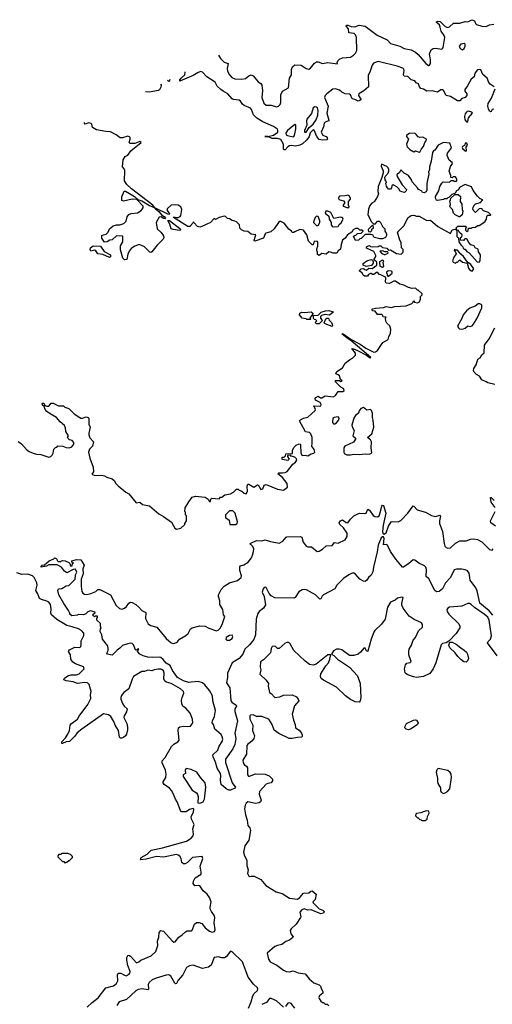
# Model space of a CAD drawing. Extents: x 1980017 to 2252640, y 74400 to 266395.
# Tile 375 of 388: x 2213221 to 2218657, y 221848 to 233168. Entities that reach past the tile are written whole.
import ezdxf

# ---------------------------------------------------------------- set-up
doc = ezdxf.new("R2010")
doc.units = 0

msp = doc.modelspace()

# ---------------------------------------------------------------- linework, layer by layer
at = {"layer": '0CON20XD'}
for points in [[(2215509, 232760), (2215532, 232722), (2215575, 232678), (2215618, 232665), (2215606, 232605), (2215610, 232575), (2215633, 232533), (2215663, 232505), (2215695, 232488), (2215775, 232484), (2215817, 232493), (2215855, 232524), (2215885, 232534), (2215905, 232523), (2215963, 232453), (2215995, 232434), (2216005, 232415), (2216014, 232355), (2216008, 232275), (2216030, 232210), (2216055, 232187), (2216115, 232186), (2216175, 232166), (2216198, 232172), (2216217, 232193), (2216225, 232215), (2216223, 232305), (2216245, 232345), (2216314, 232386), (2216325, 232495), (2216348, 232535), (2216348, 232595), (2216359, 232625), (2216385, 232649), (2216458, 232645), (2216515, 232608), (2216545, 232600), (2216565, 232609), (2216611, 232669), (2216635, 232683), (2216655, 232684), (2216705, 232665), (2216765, 232674), (2216875, 232660), (2216872, 232675), (2216881, 232695), (2216901, 232715), (2216935, 232729), (2217025, 232739), (2217060, 232760), (2217082, 232785), (2217098, 232815), (2217097, 232965), (2217085, 232994), (2217068, 233008), (2217007, 233017), (2217002, 233062), (2216975, 233095), (2216979, 233105), (2216995, 233107), (2217035, 233090), (2217075, 233087), (2217125, 233107), (2217195, 233095), (2217331, 232991), (2217447, 232937), (2217485, 232893), (2217595, 232865), (2217645, 232838), (2217725, 232820), (2217775, 232795), (2217806, 232766), (2217893, 232663), (2217925, 232643), (2217935, 232646), (2217946, 232665), (2217948, 232705), (2217936, 232775), (2217955, 232823), (2217975, 232836), (2218005, 232842), (2218075, 232831), (2218085, 232836), (2218091, 232849), (2218110, 232965), (2218104, 232985), (2218068, 233035), (2218058, 233082), (2218048, 233108), (2218016, 233135), (2218016, 233145), (2218025, 233151), (2218057, 233147), (2218115, 233090), (2218145, 233078), (2218165, 233085), (2218212, 233128), (2218285, 233129), (2218345, 233148), (2218375, 233142), (2218422, 233168), (2218453, 233155), (2218463, 233125), (2218474, 233114), (2218535, 233093), (2218585, 233091), (2218625, 233110), (2218675, 233117)], [(2218315, 232822), (2218332, 232835), (2218344, 232864), (2218343, 232885), (2218334, 232894), (2218294, 232886), (2218275, 232865), (2218287, 232835), (2218315, 232822)], [(2218680, 232395), (2218634, 232425), (2218616, 232446), (2218596, 232495), (2218549, 232539), (2218525, 232590), (2218505, 232596), (2218485, 232590), (2218455, 232555), (2218449, 232511), (2218415, 232485), (2218373, 232407), (2218341, 232365), (2218341, 232345), (2218365, 232315), (2218365, 232295), (2218345, 232275), (2218305, 232262), (2218285, 232236), (2218255, 232234), (2218175, 232284), (2218128, 232298), (2218096, 232355), (2218085, 232363), (2218065, 232360), (2218025, 232333), (2217965, 232349), (2217905, 232346), (2217865, 232369), (2217835, 232377), (2217820, 232395), (2217809, 232429), (2217783, 232443), (2217765, 232464), (2217725, 232477), (2217685, 232515), (2217645, 232518), (2217634, 232535), (2217645, 232585), (2217639, 232599), (2217629, 232609), (2217564, 232634), (2217345, 232686), (2217292, 232668), (2217275, 232645), (2217254, 232575), (2217231, 232525), (2217233, 232397), (2217181, 232349), (2217122, 232315), (2217118, 232295), (2217146, 232255), (2217144, 232245), (2217125, 232235), (2217115, 232232), (2217075, 232252), (2217045, 232258), (2217026, 232305), (2217015, 232313), (2216965, 232317), (2216928, 232335), (2216898, 232358), (2216855, 232374), (2216821, 232369), (2216753, 232317), (2216733, 232297), (2216728, 232275), (2216770, 232175), (2216753, 232095), (2216777, 232014), (2216775, 232004), (2216754, 231996), (2216735, 231991), (2216722, 231978), (2216716, 231935), (2216689, 231875), (2216709, 231839), (2216753, 231823), (2216762, 231795), (2216755, 231786), (2216705, 231781), (2216665, 231792), (2216637, 231825), (2216608, 231898), (2216595, 231902), (2216564, 231866), (2216551, 231825), (2216525, 231785), (2216475, 231739), (2216445, 231725), (2216395, 231715), (2216345, 231722), (2216325, 231718), (2216305, 231705), (2216275, 231672), (2216265, 231670), (2216255, 231678), (2216254, 231735), (2216225, 231791), (2216185, 231803), (2216125, 231801), (2216075, 231824), (2216040, 231825), (2216075, 231826), (2216139, 231841), (2216190, 231875), (2216192, 231895), (2216185, 231908), (2216139, 231939), (2216016, 231995), (2215949, 232035), (2215910, 232075), (2215888, 232135), (2215875, 232151), (2215805, 232181), (2215785, 232198), (2215762, 232232), (2215745, 232244), (2215675, 232251), (2215665, 232257), (2215617, 232317), (2215560, 232345), (2215535, 232364), (2215494, 232404), (2215468, 232448), (2215375, 232511), (2215325, 232565), (2215305, 232571), (2215275, 232560), (2215215, 232526), (2215063, 232463), (2215064, 232475), (2215079, 232495), (2215120, 232535), (2215126, 232565), (2215124, 232568)], [(2214840, 232426), (2214848, 232415), (2214845, 232394), (2214828, 232362), (2214816, 232354), (2214715, 232334), (2214669, 232340)], [(2214947, 232479), (2214945, 232470), (2214935, 232457), (2214922, 232467)], [(2218675, 232140), (2218657, 232135), (2218645, 232114), (2218635, 232109), (2218625, 232117), (2218613, 232145), (2218607, 232175), (2218611, 232205), (2218649, 232265), (2218690, 232375)], [(2216505, 231871), (2216515, 231876), (2216552, 231928), (2216595, 231966), (2216631, 232015), (2216649, 232071), (2216656, 232125), (2216648, 232155), (2216635, 232164), (2216615, 232167), (2216596, 232155), (2216579, 232091), (2216523, 232025), (2216519, 232005), (2216524, 231956), (2216496, 231895), (2216498, 231878), (2216505, 231871)], [(2218365, 231990), (2218375, 231997), (2218382, 232039), (2218430, 232095), (2218423, 232103), (2218385, 232118), (2218367, 232113), (2218355, 232102), (2218344, 232085), (2218337, 232055), (2218341, 232015), (2218365, 231990)], [(2218505, 230992), (2218465, 230952), (2218440, 230975), (2218432, 230995), (2218435, 231010), (2218448, 231035), (2218465, 231052), (2218520, 231065), (2218547, 231097), (2218519, 231109), (2218488, 231138), (2218438, 231205), (2218416, 231246), (2218345, 231272), (2218280, 231240), (2218268, 231212), (2218245, 231200), (2218228, 231172), (2218192, 231158), (2218158, 231122), (2218145, 231120), (2218135, 231110), (2218105, 231110), (2218095, 231102), (2218025, 231090), (2218014, 231094), (2218002, 231115), (2218003, 231137), (2218041, 231199), (2218055, 231250), (2218075, 231290), (2218090, 231305), (2218165, 231300), (2218185, 231320), (2218205, 231320), (2218215, 231310), (2218245, 231310), (2218250, 231315), (2218250, 231335), (2218235, 231360), (2218205, 231360), (2218195, 231350), (2218180, 231355), (2218180, 231375), (2218162, 231425), (2218175, 231480), (2218199, 231515), (2218196, 231526), (2218162, 231552), (2218139, 231605), (2218143, 231635), (2218187, 231695), (2218168, 231748), (2218094, 231756), (2218036, 231724), (2217995, 231668), (2217981, 231659), (2217968, 231642), (2217953, 231543), (2217933, 231475), (2217933, 231447), (2217923, 231415), (2217926, 231395), (2217904, 231286), (2217903, 231207), (2217895, 231190), (2217875, 231178), (2217855, 231182), (2217845, 231198), (2217807, 231217), (2217798, 231235), (2217734, 231304), (2217726, 231326), (2217692, 231375), (2217645, 231402), (2217605, 231440), (2217588, 231412), (2217560, 231385), (2217562, 231365), (2217619, 231269), (2217670, 231215), (2217668, 231202), (2217647, 231183), (2217615, 231188), (2217597, 231197), (2217583, 231223), (2217558, 231245), (2217515, 231268), (2217503, 231257), (2217498, 231235), (2217485, 231220), (2217465, 231220), (2217450, 231235), (2217442, 231255), (2217433, 231285), (2217440, 231305), (2217426, 231326), (2217420, 231355), (2217424, 231366), (2217460, 231405), (2217468, 231425), (2217467, 231447), (2217460, 231465), (2217445, 231480), (2217382, 231508), (2217378, 231485), (2217402, 231432), (2217402, 231408), (2217388, 231355), (2217345, 231250), (2217342, 231192), (2217347, 231165), (2217337, 231135), (2217297, 231075), (2217271, 231059), (2217247, 231033), (2217232, 230988), (2217224, 230925), (2217268, 230845), (2217292, 230822), (2217315, 230822), (2217335, 230850), (2217355, 230852), (2217368, 230845), (2217395, 230790), (2217420, 230765), (2217420, 230735), (2217442, 230705), (2217442, 230685), (2217430, 230665), (2217395, 230648), (2217365, 230647), (2217303, 230663), (2217290, 230675), (2217285, 230690), (2217265, 230700), (2217195, 230700), (2217148, 230652), (2217132, 230648), (2217118, 230632), (2217085, 230630), (2217062, 230678), (2217072, 230688), (2217088, 230692), (2217105, 230710), (2217148, 230712), (2217170, 230735), (2217158, 230748), (2217135, 230750), (2217115, 230768), (2217085, 230768), (2217057, 230753), (2217043, 230727), (2216993, 230695), (2216963, 230655), (2216935, 230632), (2216917, 230585), (2216912, 230528), (2216885, 230510), (2216870, 230485), (2216827, 230483), (2216797, 230497), (2216775, 230498), (2216745, 230472), (2216695, 230478), (2216665, 230458), (2216648, 230468), (2216648, 230495), (2216638, 230515), (2216638, 230535), (2216652, 230565), (2216652, 230605), (2216645, 230618), (2216615, 230620), (2216605, 230610), (2216595, 230580), (2216585, 230580), (2216542, 230622), (2216524, 230695), (2216485, 230748), (2216445, 230756), (2216385, 230730), (2216375, 230720), (2216355, 230720), (2216346, 230736), (2216315, 230761), (2216265, 230830), (2216225, 230848), (2216215, 230846), (2216199, 230835), (2216148, 230762), (2216111, 230729), (2216054, 230715), (2216044, 230705), (2216024, 230656), (2215925, 230622), (2215920, 230635), (2215938, 230695), (2215885, 230704), (2215845, 230734), (2215805, 230736), (2215772, 230752), (2215755, 230772), (2215749, 230809), (2215715, 230843), (2215695, 230853), (2215665, 230858), (2215635, 230880), (2215613, 230883), (2215590, 230905), (2215575, 230910), (2215515, 230892), (2215475, 230870), (2215467, 230877), (2215453, 230877), (2215415, 230838), (2215315, 230789), (2215295, 230784), (2215265, 230792), (2215225, 230838), (2215215, 230840), (2215210, 230825), (2215180, 230790), (2215155, 230791), (2214990, 230895), (2214995, 230902), (2215025, 230892), (2215043, 230893), (2215066, 230904), (2215073, 230915), (2215086, 230986), (2215075, 231017), (2215046, 231036), (2215015, 231041), (2214965, 231034), (2214916, 230995), (2214916, 230975), (2214946, 230935), (2214942, 230928), (2214925, 230932), (2214776, 231006), (2214753, 231035), (2214507, 231225), (2214454, 231275), (2214428, 231315), (2214432, 231435), (2214422, 231455), (2214402, 231475), (2214413, 231555), (2214435, 231597), (2214465, 231612), (2214500, 231660), (2214618, 231755), (2214605, 231766), (2214546, 231744), (2214493, 231743), (2214480, 231755), (2214493, 231795), (2214492, 231815), (2214485, 231822), (2214465, 231828), (2214405, 231808), (2214378, 231808), (2214332, 231845), (2214265, 231880), (2214212, 231882), (2214105, 231901), (2214060, 231930), (2214053, 231965), (2214043, 231975), (2214015, 231984), (2213975, 231967), (2213962, 231985)], [(2216365, 231823), (2216375, 231826), (2216382, 231838), (2216396, 231915), (2216397, 231955), (2216385, 231962), (2216302, 231895), (2216281, 231865), (2216286, 231846), (2216301, 231835), (2216365, 231823)], [(2217815, 231644), (2217829, 231651), (2217842, 231685), (2217865, 231710), (2217880, 231755), (2217898, 231775), (2217900, 231795), (2217857, 231817), (2217825, 231812), (2217805, 231820), (2217786, 231846), (2217765, 231862), (2217705, 231858), (2217685, 231848), (2217672, 231835), (2217672, 231825), (2217692, 231795), (2217672, 231735), (2217678, 231708), (2217710, 231675), (2217755, 231650), (2217775, 231660), (2217815, 231644)], [(2218355, 231658), (2218360, 231665), (2218358, 231702), (2218370, 231725), (2218365, 231750), (2218345, 231750), (2218340, 231725), (2218315, 231710), (2218311, 231699), (2218315, 231688), (2218345, 231659), (2218355, 231658)], [(2214425, 230408), (2214408, 230425), (2214381, 230521), (2214381, 230569), (2214407, 230615), (2214408, 230678), (2214335, 230682), (2214285, 230638), (2214258, 230632), (2214226, 230614), (2214195, 230610), (2214168, 230655), (2214168, 230685), (2214185, 230696), (2214216, 230704), (2214238, 230725), (2214253, 230765), (2214295, 230799), (2214335, 230810), (2214375, 230809), (2214418, 230825), (2214445, 230852), (2214458, 230902), (2214475, 230927), (2214505, 230940), (2214575, 230949), (2214620, 230975), (2214643, 231005), (2214640, 231025), (2214569, 231099), (2214516, 231104), (2214415, 231082), (2214395, 231090), (2214395, 231130), (2214423, 231195), (2214438, 231195), (2214485, 231171), (2214543, 231135), (2214581, 231101), (2214627, 231087), (2214713, 231033), (2214768, 231008), (2214785, 230994), (2214822, 230962), (2214853, 230923), (2214883, 230905), (2214897, 230885), (2214895, 230880), (2214876, 230884), (2214850, 230900), (2214825, 230898), (2214792, 230835), (2214803, 230765), (2214850, 230720), (2214874, 230684), (2214878, 230665), (2214871, 230645), (2214803, 230577), (2214742, 230498), (2214729, 230491), (2214718, 230495), (2214657, 230557), (2214615, 230576), (2214595, 230582), (2214544, 230566), (2214503, 230537), (2214482, 230508), (2214466, 230474), (2214455, 230410), (2214425, 230408)], [(2216995, 231004), (2217010, 231015), (2217002, 231035), (2217004, 231076), (2217027, 231105), (2217027, 231115), (2217011, 231141), (2216995, 231152), (2216965, 231142), (2216905, 231140), (2216897, 231135), (2216889, 231115), (2216892, 231102), (2216946, 231086), (2216960, 231065), (2216940, 231035), (2216940, 231025), (2216995, 231004)], [(2218285, 230900), (2218275, 230900), (2218230, 230925), (2218210, 230945), (2218198, 230985), (2218175, 231010), (2218170, 231025), (2218178, 231042), (2218170, 231085), (2218177, 231093), (2218180, 231115), (2218225, 231160), (2218265, 231160), (2218290, 231135), (2218287, 231077), (2218307, 231047), (2218310, 230985), (2218318, 230965), (2218310, 230925), (2218285, 230900)], [(2213205, 228320), (2213243, 228293), (2213298, 228225), (2213332, 228202), (2213375, 228184), (2213415, 228172), (2213465, 228170), (2213555, 228138), (2213580, 228145), (2213595, 228160), (2213608, 228185), (2213615, 228230), (2213632, 228248), (2213648, 228252), (2213662, 228268), (2213716, 228264), (2213755, 228248), (2213795, 228244), (2213822, 228258), (2213845, 228289), (2213844, 228305), (2213825, 228329), (2213795, 228336), (2213774, 228355), (2213771, 228365), (2213783, 228385), (2213752, 228435), (2213747, 228475), (2213735, 228501), (2213686, 228545), (2213646, 228596), (2213571, 228635), (2213533, 228663), (2213516, 228685), (2213502, 228722), (2213482, 228735), (2213480, 228755), (2213485, 228760), (2213498, 228758), (2213512, 228732), (2213535, 228723), (2213558, 228725), (2213585, 228760), (2213605, 228760), (2213668, 228728), (2213725, 228730), (2213742, 228712), (2213785, 228698), (2213848, 228635), (2213925, 228588), (2213945, 228588), (2213985, 228602), (2214010, 228595), (2214017, 228585), (2214017, 228517), (2214031, 228485), (2214017, 228415), (2214017, 228395), (2214028, 228362), (2214070, 228315), (2214057, 228265), (2214025, 228230), (2214014, 228195), (2214027, 228125), (2214068, 228025), (2214072, 227968), (2214052, 227942), (2214085, 227928), (2214165, 227931), (2214195, 227923), (2214225, 227907), (2214285, 227891), (2214309, 227869), (2214327, 227835), (2214355, 227807), (2214443, 227735), (2214477, 227717), (2214560, 227615), (2214605, 227619), (2214635, 227594), (2214715, 227578), (2214821, 227485), (2214876, 227456), (2214969, 227389), (2215005, 227322), (2215025, 227312), (2215075, 227322), (2215120, 227365), (2215120, 227375), (2215140, 227405), (2215140, 227465), (2215130, 227475), (2215130, 227505), (2215122, 227515), (2215124, 227555), (2215167, 227625), (2215205, 227680), (2215245, 227690), (2215355, 227677), (2215390, 227655), (2215405, 227630), (2215415, 227630), (2215420, 227655), (2215433, 227667), (2215515, 227660), (2215532, 227678), (2215545, 227680), (2215580, 227705), (2215645, 227718), (2215680, 227735), (2215715, 227770), (2215735, 227770), (2215745, 227760), (2215778, 227748), (2215805, 227723), (2215825, 227718), (2215840, 227745), (2215838, 227805), (2215845, 227828), (2215857, 227827), (2215915, 227794), (2215955, 227819), (2215965, 227819), (2215995, 227767), (2216017, 227775), (2216035, 227818), (2216055, 227824), (2216185, 227770), (2216255, 227760), (2216302, 227795), (2216297, 227835), (2216245, 227903), (2216190, 227945), (2216203, 227957), (2216243, 227957), (2216275, 227963), (2216298, 227975), (2216362, 228058), (2216395, 228080), (2216408, 228105), (2216405, 228120), (2216385, 228140), (2216345, 228150), (2216335, 228160), (2216302, 228158), (2216300, 228145), (2216320, 228115), (2216305, 228100), (2216245, 228110), (2216240, 228115), (2216242, 228138), (2216265, 228140), (2216278, 228152), (2216283, 228177), (2216358, 228182), (2216360, 228215), (2216375, 228250), (2216400, 228275), (2216435, 228290), (2216448, 228288), (2216452, 228282), (2216453, 228185), (2216469, 228159), (2216505, 228162), (2216536, 228154), (2216575, 228176), (2216605, 228184), (2216614, 228195), (2216610, 228225), (2216580, 228265), (2216586, 228295), (2216584, 228364), (2216570, 228405), (2216555, 228420), (2216510, 228430), (2216440, 228555), (2216452, 228568), (2216485, 228587), (2216535, 228600), (2216621, 228675), (2216624, 228685), (2216605, 228730), (2216665, 228723), (2216685, 228730), (2216688, 228745), (2216678, 228765), (2216622, 228795), (2216618, 228812), (2216628, 228825), (2216655, 228838), (2216682, 228822), (2216695, 228821), (2216735, 228842), (2216825, 228831), (2216853, 228847), (2216885, 228892), (2216936, 228894), (2216952, 228905), (2216948, 228925), (2216914, 228944), (2216852, 229005), (2216852, 229018), (2216898, 229018), (2216915, 229010), (2216930, 229015), (2216912, 229032), (2216898, 229075), (2216883, 229083), (2216858, 229095), (2216867, 229123), (2216933, 229167), (2216965, 229220), (2217015, 229258), (2217050, 229275), (2217085, 229310), (2217083, 229335), (2217043, 229387), (2217060, 229385), (2217105, 229364), (2217210, 229310), (2217245, 229284), (2217255, 229280), (2217260, 229285), (2217029, 229479), (2216987, 229505), (2216928, 229555), (2216942, 229555), (2217032, 229492), (2217138, 229438), (2217203, 229393), (2217295, 229347), (2217315, 229348), (2217338, 229365), (2217398, 229455), (2217459, 229491), (2217468, 229522), (2217488, 229565), (2217490, 229605), (2217477, 229647), (2217445, 229680), (2217433, 229703), (2217430, 229735), (2217438, 229748), (2217402, 229752), (2217398, 229768), (2217385, 229780), (2217335, 229780), (2217310, 229815), (2217282, 229822), (2217270, 229835), (2217280, 229845), (2217313, 229853), (2217405, 229860), (2217435, 229869), (2217495, 229859), (2217535, 229869), (2217665, 229879), (2217730, 229905), (2217748, 229922), (2217755, 229940), (2217762, 229922), (2217795, 229913), (2217818, 229925), (2217832, 229955), (2217830, 229985), (2217850, 230005), (2217850, 230015), (2217805, 230060), (2217795, 230060), (2217772, 230082), (2217735, 230078), (2217695, 230088), (2217640, 230115), (2217595, 230128), (2217545, 230160), (2217525, 230160), (2217476, 230134), (2217438, 230138), (2217428, 230155), (2217432, 230195), (2217427, 230207), (2217376, 230236), (2217355, 230240), (2217342, 230262), (2217325, 230260), (2217295, 230238), (2217278, 230238), (2217265, 230250), (2217255, 230250), (2217235, 230238), (2217222, 230218), (2217188, 230218), (2217172, 230232), (2217159, 230259), (2217130, 230275), (2217130, 230285), (2217150, 230305), (2217177, 230307), (2217190, 230295), (2217212, 230288), (2217238, 230312), (2217275, 230308), (2217328, 230345), (2217329, 230379), (2217303, 230403), (2217300, 230415), (2217318, 230445), (2217318, 230455), (2217293, 230503), (2217212, 230542), (2217210, 230555), (2217220, 230565), (2217245, 230570), (2217255, 230560), (2217275, 230558), (2217345, 230560), (2217355, 230568), (2217375, 230568), (2217395, 230550), (2217445, 230540), (2217465, 230520), (2217485, 230522), (2217555, 230478), (2217608, 230472), (2217630, 230495), (2217630, 230525), (2217612, 230545), (2217610, 230605), (2217594, 230635), (2217568, 230725), (2217641, 230799), (2217690, 230895), (2217724, 230916), (2217755, 230920), (2217785, 230910), (2217815, 230909), (2217905, 230860), (2217945, 230862), (2218032, 230792), (2218175, 230710), (2218195, 230752), (2218225, 230758), (2218250, 230750), (2218242, 230775), (2218260, 230795), (2218350, 230795), (2218360, 230785), (2218348, 230772), (2218348, 230748), (2218365, 230732), (2218380, 230745), (2218385, 230770), (2218415, 230770), (2218425, 230780), (2218465, 230782), (2218485, 230800), (2218505, 230800), (2218572, 230845), (2218592, 230875), (2218595, 230910), (2218605, 230920), (2218635, 230920), (2218640, 230925), (2218615, 230950), (2218555, 230970), (2218540, 230985), (2218538, 230998), (2218505, 230992)], [(2216825, 230788), (2216885, 230791), (2216894, 230815), (2216918, 230832), (2216940, 230875), (2216938, 230885), (2216925, 230894), (2216906, 230896), (2216834, 230884), (2216800, 230950), (2216767, 230967), (2216743, 230965), (2216734, 230944), (2216778, 230908), (2216779, 230875), (2216802, 230835), (2216805, 230808), (2216814, 230795), (2216825, 230788)], [(2215065, 230744), (2214985, 230756), (2214963, 230765), (2214947, 230817), (2214925, 230860), (2214945, 230858), (2215065, 230769), (2215076, 230754), (2215065, 230744)], [(2216635, 230801), (2216655, 230803), (2216672, 230835), (2216673, 230855), (2216656, 230905), (2216635, 230909), (2216621, 230895), (2216603, 230855), (2216601, 230835), (2216635, 230801)], [(2217255, 230730), (2217270, 230745), (2217272, 230758), (2217290, 230775), (2217285, 230800), (2217275, 230800), (2217230, 230755), (2217232, 230732), (2217255, 230730)], [(2218505, 230380), (2218518, 230395), (2218520, 230465), (2218498, 230498), (2218495, 230530), (2218458, 230545), (2218448, 230568), (2218411, 230581), (2218386, 230606), (2218369, 230639), (2218357, 230647), (2218342, 230648), (2218325, 230630), (2218292, 230632), (2218290, 230665), (2218308, 230672), (2218310, 230695), (2218281, 230721), (2218268, 230745), (2218250, 230750), (2218250, 230675), (2218270, 230655), (2218272, 230615), (2218295, 230580), (2218318, 230558), (2218322, 230542), (2218335, 230530), (2218345, 230530), (2218365, 230502), (2218389, 230489), (2218484, 230384), (2218505, 230380)], [(2214255, 230434), (2214179, 230469), (2214122, 230475), (2214099, 230509), (2214085, 230518), (2214040, 230505), (2214031, 230525), (2214034, 230545), (2214065, 230567), (2214150, 230565), (2214194, 230504), (2214266, 230465), (2214265, 230440), (2214255, 230434)], [(2217415, 230468), (2217425, 230470), (2217460, 230485), (2217455, 230500), (2217425, 230498), (2217395, 230512), (2217363, 230507), (2217385, 230478), (2217415, 230468)], [(2218425, 230278), (2218444, 230305), (2218410, 230355), (2218372, 230382), (2218326, 230446), (2218294, 230474), (2218258, 230518), (2218235, 230520), (2218222, 230528), (2218220, 230515), (2218228, 230508), (2218240, 230475), (2218214, 230436), (2218200, 230395), (2218205, 230380), (2218235, 230370), (2218245, 230380), (2218258, 230382), (2218285, 230408), (2218315, 230382), (2218368, 230368), (2218385, 230310), (2218404, 230284), (2218425, 230278)], [(2217205, 230332), (2217170, 230345), (2217172, 230365), (2217213, 230397), (2217265, 230412), (2217278, 230408), (2217288, 230385), (2217287, 230367), (2217269, 230341), (2217205, 230332)], [(2217395, 230322), (2217408, 230335), (2217400, 230375), (2217410, 230395), (2217395, 230402), (2217360, 230385), (2217358, 230375), (2217362, 230335), (2217395, 230322)], [(2217465, 230220), (2217506, 230254), (2217505, 230268), (2217496, 230276), (2217461, 230279), (2217440, 230265), (2217440, 230255), (2217450, 230245), (2217443, 230233), (2217455, 230220), (2217465, 230220)], [(2216565, 229720), (2216525, 229720), (2216515, 229730), (2216470, 229735), (2216440, 229775), (2216444, 229795), (2216465, 229806), (2216495, 229800), (2216575, 229810), (2216592, 229795), (2216592, 229785), (2216560, 229735), (2216570, 229725), (2216565, 229720)], [(2216665, 229670), (2216635, 229670), (2216620, 229685), (2216640, 229705), (2216628, 229718), (2216612, 229722), (2216602, 229732), (2216602, 229768), (2216655, 229770), (2216690, 229805), (2216739, 229821), (2216775, 229824), (2216825, 229810), (2216826, 229804), (2216785, 229770), (2216735, 229780), (2216692, 229768), (2216680, 229755), (2216680, 229735), (2216698, 229718), (2216700, 229705), (2216665, 229670)], [(2218305, 229608), (2218325, 229612), (2218345, 229622), (2218375, 229650), (2218405, 229640), (2218425, 229650), (2218441, 229669), (2218482, 229738), (2218536, 229855), (2218536, 229885), (2218528, 229895), (2218515, 229903), (2218495, 229901), (2218458, 229875), (2218399, 229851), (2218361, 229819), (2218322, 229775), (2218307, 229733), (2218258, 229645), (2218268, 229625), (2218280, 229615), (2218305, 229608)], [(2216815, 229642), (2216735, 229670), (2216722, 229682), (2216742, 229728), (2216752, 229738), (2216768, 229738), (2216778, 229728), (2216782, 229712), (2216808, 229688), (2216818, 229655), (2216815, 229642)], [(2218685, 228973), (2218605, 228994), (2218587, 229005), (2218535, 229029), (2218510, 229070), (2218475, 229087), (2218447, 229115), (2218442, 229135), (2218445, 229158), (2218470, 229200), (2218490, 229265), (2218518, 229282), (2218537, 229313), (2218564, 229336), (2218568, 229425), (2218621, 229499), (2218685, 229627)], [(2217025, 228164), (2217065, 228171), (2217125, 228168), (2217195, 228178), (2217246, 228174), (2217272, 228188), (2217263, 228245), (2217268, 228315), (2217256, 228336), (2217220, 228365), (2217272, 228405), (2217294, 228485), (2217287, 228565), (2217278, 228595), (2217280, 228645), (2217267, 228675), (2217255, 228686), (2217215, 228680), (2217175, 228708), (2217145, 228698), (2217125, 228670), (2217120, 228645), (2217085, 228618), (2217063, 228585), (2217042, 228505), (2217046, 228486), (2217070, 228445), (2217052, 228385), (2217082, 228355), (2217082, 228345), (2217061, 228309), (2216960, 228265), (2216948, 228245), (2216948, 228195), (2216955, 228180), (2216984, 228164), (2217025, 228164)], [(2216845, 228522), (2216865, 228533), (2216892, 228568), (2216897, 228585), (2216885, 228603), (2216838, 228595), (2216824, 228585), (2216820, 228535), (2216832, 228522), (2216845, 228522)], [(2218691, 227561), (2218645, 227621), (2218636, 227674), (2218645, 227676), (2218679, 227639)], [(2215195, 225550), (2215165, 225549), (2215105, 225567), (2215035, 225605), (2214978, 225685), (2214952, 225742), (2214905, 225768), (2214872, 225812), (2214843, 225833), (2214825, 225840), (2214745, 225835), (2214695, 225839), (2214640, 225855), (2214602, 225875), (2214577, 225905), (2214590, 225935), (2214575, 225932), (2214565, 225920), (2214555, 225922), (2214531, 225981), (2214514, 225994), (2214495, 225998), (2214467, 225993), (2214405, 225971), (2214375, 225942), (2214341, 225919), (2214285, 225862), (2214232, 225875), (2214224, 225885), (2214239, 225915), (2214240, 225945), (2214231, 225971), (2214173, 226045), (2214167, 226095), (2214148, 226135), (2214150, 226165), (2214158, 226175), (2214150, 226195), (2214150, 226225), (2214110, 226265), (2214110, 226285), (2214118, 226295), (2214115, 226310), (2214095, 226310), (2214082, 226302), (2214060, 226325), (2214088, 226352), (2214088, 226358), (2214035, 226370), (2214005, 226360), (2213984, 226336), (2213955, 226327), (2213895, 226330), (2213885, 226320), (2213820, 226315), (2213800, 226335), (2213800, 226345), (2213782, 226375), (2213728, 226455), (2213671, 226555), (2213661, 226605), (2213667, 226623), (2213705, 226630), (2213755, 226658), (2213787, 226663), (2213860, 226735), (2213862, 226785), (2213880, 226815), (2213865, 226850), (2213835, 226848), (2213765, 226810), (2213737, 226827), (2213703, 226873), (2213652, 226902), (2213558, 226902), (2213530, 226885), (2213470, 226875), (2213470, 226885), (2213480, 226895), (2213505, 226900), (2213560, 226945), (2213615, 226970), (2213625, 226980), (2213640, 226975), (2213650, 226965), (2213652, 226952), (2213665, 226940), (2213695, 226940), (2213702, 226948), (2213715, 226950), (2213745, 226947), (2213788, 226928), (2213800, 226915), (2213805, 226890), (2213825, 226890), (2213830, 226915), (2213840, 226925), (2213822, 226932), (2213823, 226947), (2213875, 226962), (2213925, 226957), (2213963, 226895), (2213946, 226855), (2213951, 226795), (2213927, 226735), (2213929, 226701), (2213928, 226655), (2213938, 226595), (2213948, 226575), (2213965, 226562), (2213995, 226559), (2214040, 226570), (2214098, 226592), (2214120, 226615), (2214145, 226618), (2214264, 226555), (2214331, 226431), (2214368, 226398), (2214395, 226392), (2214428, 226402), (2214449, 226421), (2214475, 226458), (2214495, 226471), (2214515, 226467), (2214556, 226445), (2214593, 226415), (2214625, 226376), (2214671, 226351), (2214668, 226285), (2214701, 226221), (2214725, 226203), (2214799, 226185), (2214905, 226052), (2214965, 226005), (2214995, 225997), (2215024, 226006), (2215038, 226015), (2215059, 226045), (2215132, 226088), (2215158, 226112), (2215185, 226164), (2215205, 226176), (2215295, 226198), (2215355, 226197), (2215395, 226171), (2215485, 226142), (2215505, 226151), (2215526, 226174), (2215551, 226215), (2215582, 226305), (2215564, 226324), (2215558, 226385), (2215525, 226445), (2215525, 226485), (2215508, 226535), (2215508, 226555), (2215538, 226615), (2215575, 226655), (2215635, 226694), (2215725, 226722), (2215767, 226755), (2215772, 226775), (2215752, 226835), (2215752, 226878), (2215762, 226888), (2215799, 226901), (2215848, 226932), (2215888, 226982), (2215900, 227010), (2215912, 227055), (2215913, 227085), (2215901, 227111), (2215878, 227135), (2215874, 227146), (2215945, 227179), (2216005, 227178), (2216045, 227188), (2216107, 227167), (2216205, 227151), (2216248, 227172), (2216285, 227219), (2216295, 227224), (2216448, 227228), (2216465, 227219), (2216482, 227162), (2216516, 227115), (2216535, 227108), (2216577, 227107), (2216643, 227055), (2216665, 227056), (2216705, 227079), (2216745, 227118), (2216815, 227122), (2216843, 227157), (2216885, 227150), (2216965, 227187), (2216988, 227225), (2216988, 227265), (2216946, 227326), (2216903, 227365), (2216896, 227385), (2216911, 227405), (2216935, 227418), (2216975, 227386), (2216995, 227385), (2217027, 227425), (2217065, 227464), (2217112, 227488), (2217135, 227493), (2217191, 227489), (2217205, 227494), (2217225, 227540), (2217245, 227528), (2217287, 227467), (2217306, 227455), (2217337, 227453), (2217354, 227465), (2217365, 227485), (2217386, 227574), (2217395, 227586), (2217405, 227582), (2217434, 227495), (2217402, 227355), (2217393, 227285), (2217398, 227265), (2217415, 227253), (2217435, 227269), (2217465, 227345), (2217495, 227394), (2217505, 227398), (2217575, 227396), (2217605, 227410), (2217687, 227493), (2217745, 227578), (2217755, 227574), (2217794, 227534), (2217890, 227505), (2217959, 227469), (2218003, 227457), (2218055, 227472), (2218062, 227465), (2218049, 227405), (2218050, 227375), (2218086, 227285), (2218102, 227145), (2218111, 227115), (2218125, 227098), (2218145, 227092), (2218175, 227095), (2218232, 227148), (2218284, 227176), (2218355, 227178), (2218405, 227195), (2218445, 227199), (2218485, 227192), (2218536, 227166), (2218625, 227078), (2218655, 227070), (2218668, 227085)], [(2215705, 227364), (2215722, 227375), (2215727, 227395), (2215700, 227495), (2215672, 227522), (2215635, 227520), (2215590, 227475), (2215590, 227445), (2215630, 227415), (2215640, 227365), (2215705, 227364)], [(2218695, 227346), (2218641, 227385), (2218635, 227405), (2218690, 227515)], [(2218662, 226322), (2218620, 226370), (2218515, 226459), (2218483, 226603), (2218467, 226635), (2218401, 226725), (2218389, 226805), (2218370, 226830), (2218344, 226844), (2218305, 226852), (2218245, 226851), (2218219, 226841), (2218175, 226755), (2218118, 226695), (2218086, 226624), (2218045, 226595), (2218015, 226589), (2217995, 226607), (2217928, 226738), (2217898, 226768), (2217900, 226845), (2217891, 226875), (2217878, 226888), (2217811, 226921), (2217765, 226954), (2217745, 226956), (2217696, 226914), (2217635, 226875), (2217625, 226875), (2217546, 226965), (2217488, 227055), (2217452, 227125), (2217435, 227135), (2217405, 227130), (2217414, 227205), (2217405, 227222), (2217395, 227224), (2217378, 227212), (2217343, 227125), (2217332, 227048), (2217289, 226875), (2217282, 226818), (2217265, 226782), (2217235, 226755), (2217215, 226724), (2217195, 226710), (2217175, 226712), (2217135, 226737), (2217084, 226794), (2217065, 226803), (2217045, 226803), (2217005, 226787), (2216945, 226745), (2216868, 226668), (2216846, 226624), (2216715, 226555), (2216700, 226540), (2216685, 226509), (2216675, 226506), (2216625, 226555), (2216521, 226611), (2216495, 226617), (2216469, 226611), (2216430, 226590), (2216389, 226525), (2216375, 226517), (2216155, 226521), (2216115, 226544), (2216091, 226571), (2216055, 226638), (2216045, 226642), (2216035, 226638), (2216023, 226625), (2216011, 226585), (2216035, 226535), (2216048, 226442), (2216027, 226403), (2215977, 226365), (2215960, 226340), (2215940, 226275), (2215935, 226096), (2215915, 226043), (2215865, 225979), (2215811, 225929), (2215786, 225875), (2215745, 225825), (2215666, 225775), (2215610, 225655), (2215612, 225605), (2215601, 225545), (2215637, 225485), (2215651, 225341), (2215663, 225323), (2215712, 225285), (2215714, 225275), (2215697, 225243), (2215695, 225215), (2215727, 225105), (2215696, 224965), (2215708, 224905), (2215696, 224835), (2215674, 224785), (2215588, 224665), (2215588, 224628), (2215667, 224393), (2215671, 224381), (2215702, 224345), (2215695, 224333), (2215645, 224310), (2215625, 224310), (2215596, 224326), (2215539, 224375), (2215530, 224425), (2215536, 224475), (2215530, 224500), (2215492, 224562), (2215472, 224632), (2215445, 224692), (2215444, 224715), (2215499, 224771), (2215516, 224815), (2215551, 224869), (2215558, 224895), (2215552, 224922), (2215538, 224948), (2215465, 225009), (2215452, 225065), (2215437, 225085), (2215438, 225105), (2215461, 225155), (2215473, 225227), (2215443, 225335), (2215438, 225395), (2215404, 225454), (2215351, 225521), (2215325, 225544), (2215275, 225559), (2215195, 225550)], [(2215056, 224884), (2215044, 224995), (2215049, 225025), (2215065, 225038), (2215105, 225046), (2215155, 225040), (2215186, 225044), (2215212, 225085), (2215210, 225125), (2215181, 225195), (2215131, 225251), (2215103, 225273), (2215088, 225298), (2215084, 225345), (2215089, 225375), (2215110, 225425), (2215104, 225445), (2215072, 225475), (2214965, 225535), (2214911, 225551), (2214892, 225562), (2214879, 225591), (2214884, 225655), (2214875, 225682), (2214862, 225695), (2214845, 225702), (2214815, 225702), (2214770, 225695), (2214743, 225683), (2214695, 225688), (2214656, 225674), (2214625, 225673), (2214531, 225615), (2214514, 225586), (2214476, 225475), (2214419, 225431), (2214392, 225398), (2214383, 225375), (2214383, 225355), (2214403, 225305), (2214424, 225275), (2214456, 225245), (2214449, 225211), (2214424, 225165), (2214421, 225145), (2214453, 225075), (2214463, 225035), (2214462, 225005), (2214449, 224955), (2214438, 224935), (2214415, 224914), (2214395, 224906), (2214379, 224909), (2214369, 224919), (2214358, 224995), (2214319, 225055), (2214305, 225098), (2214268, 225158), (2214244, 225174), (2214186, 225186), (2213935, 225012), (2213882, 224968), (2213855, 224929), (2213795, 224868), (2213755, 224864), (2213715, 224846), (2213705, 224848), (2213706, 224865), (2213749, 224911), (2213776, 224955), (2213794, 224995), (2213801, 225055), (2213818, 225075), (2213885, 225124), (2213905, 225161), (2214004, 225295), (2214029, 225341), (2214039, 225365), (2214034, 225405), (2214044, 225445), (2214020, 225525), (2214003, 225543), (2213968, 225548), (2213885, 225536), (2213835, 225554), (2213755, 225565), (2213730, 225580), (2213735, 225598), (2213775, 225625), (2213815, 225635), (2213875, 225637), (2213905, 225646), (2213963, 225705), (2213956, 225726), (2213862, 225762), (2213831, 225781), (2213809, 225815), (2213805, 225865), (2213783, 225905), (2213795, 225922), (2213855, 225953), (2213905, 225948), (2213923, 225957), (2213930, 225985), (2213930, 226025), (2213961, 226089), (2213959, 226115), (2213934, 226145), (2213897, 226165), (2213825, 226188), (2213764, 226204), (2213650, 226270), (2213587, 226325), (2213579, 226345), (2213584, 226394), (2213575, 226446), (2213555, 226471), (2213535, 226484), (2213471, 226501), (2213450, 226515), (2213431, 226565), (2213407, 226605), (2213423, 226665), (2213417, 226695), (2213388, 226755), (2213369, 226775), (2213315, 226792), (2213245, 226788), (2213188, 226808)], [(2218712, 225855), (2218603, 226005), (2218605, 226016), (2218635, 226045), (2218648, 226085), (2218621, 226265), (2218605, 226299), (2218565, 226335), (2218451, 226411), (2218415, 226446), (2218395, 226454), (2218375, 226454), (2218305, 226427), (2218165, 226414), (2218145, 226403), (2218134, 226386), (2218136, 226365), (2218156, 226335), (2218271, 226221), (2218284, 226195), (2218283, 226177), (2218240, 226110), (2218158, 226022), (2218126, 226004), (2218085, 225994), (2218069, 225981), (2218006, 225775), (2217977, 225705), (2217938, 225652), (2217865, 225615), (2217785, 225606), (2217751, 225611), (2217685, 225637), (2217666, 225646), (2217655, 225659), (2217647, 225705), (2217658, 225752), (2217675, 225770), (2217712, 225778), (2217722, 225788), (2217697, 225865), (2217696, 225905), (2217701, 225929), (2217729, 225975), (2217738, 226012), (2217747, 226035), (2217774, 226065), (2217808, 226142), (2217854, 226185), (2217855, 226215), (2217844, 226235), (2217760, 226270), (2217702, 226312), (2217633, 226403), (2217618, 226435), (2217616, 226455), (2217630, 226525), (2217615, 226528), (2217565, 226518), (2217540, 226495), (2217488, 226472), (2217450, 226415), (2217424, 226275), (2217383, 226217), (2217306, 226144), (2217294, 226126), (2217264, 226045), (2217225, 225907), (2217215, 225904), (2217195, 225942), (2217185, 225947), (2217141, 225895), (2217113, 225875), (2217065, 225856), (2217013, 225857), (2216925, 225923), (2216895, 225931), (2216865, 225929), (2216830, 225910), (2216807, 225875), (2216835, 225856), (2216875, 225814), (2217015, 225722), (2217107, 225626), (2217139, 225535), (2217146, 225375), (2217139, 225335), (2217125, 225323), (2217081, 225325), (2217025, 225351), (2216968, 225395), (2216864, 225495), (2216715, 225575), (2216689, 225595), (2216680, 225615), (2216683, 225647), (2216741, 225739), (2216774, 225775), (2216787, 225815), (2216798, 225865), (2216765, 225866), (2216631, 225759), (2216595, 225748), (2216555, 225754), (2216505, 225794), (2216376, 225916), (2216333, 225993), (2216315, 226008), (2216295, 226008), (2216275, 225998), (2216205, 225940), (2216185, 225940), (2216165, 225960), (2216147, 225967), (2216125, 225960), (2216113, 225937), (2216105, 225890), (2216025, 225808), (2215990, 225785), (2215988, 225725), (2215993, 225695), (2215984, 225645), (2216055, 225573), (2216082, 225535), (2216080, 225505), (2216094, 225434), (2216115, 225420), (2216155, 225374), (2216215, 225384), (2216255, 225400), (2216355, 225406), (2216404, 225384), (2216426, 225356), (2216431, 225335), (2216382, 225278), (2216357, 225185), (2216370, 225115), (2216389, 225065), (2216394, 225025), (2216435, 225000), (2216463, 224965), (2216472, 224945), (2216472, 224928), (2216462, 224918), (2216415, 224916), (2216355, 224902), (2216322, 224902), (2216202, 224962), (2216150, 225000), (2216125, 225065), (2216085, 225127), (2216005, 225158), (2215945, 225158), (2215905, 225174), (2215875, 225170), (2215867, 225163), (2215867, 225125), (2215902, 225055), (2215900, 224995), (2215922, 224935), (2215913, 224905), (2215895, 224875), (2215874, 224856), (2215845, 224840), (2215835, 224825), (2215831, 224725), (2215789, 224655), (2215791, 224625), (2215804, 224604), (2215830, 224585), (2215843, 224565), (2215840, 224485), (2215852, 224472), (2215865, 224470), (2215935, 224496), (2216045, 224494), (2216091, 224475)], [(2215635, 226034), (2215666, 226055), (2215672, 226075), (2215665, 226090), (2215635, 226088), (2215598, 226065), (2215592, 226045), (2215602, 226035), (2215635, 226034)], [(2218355, 225783), (2218331, 225785), (2218295, 225811), (2218261, 225845), (2218230, 225890), (2218167, 225945), (2218158, 225975), (2218169, 226011), (2218195, 226012), (2218240, 225990), (2218295, 225945), (2218335, 225921), (2218361, 225895), (2218373, 225875), (2218383, 225825), (2218372, 225795), (2218355, 225783)], [(2217695, 225005), (2217665, 225010), (2217652, 225025), (2217654, 225045), (2217670, 225075), (2217749, 225115), (2217775, 225119), (2217786, 225115), (2217806, 225085), (2217798, 225065), (2217725, 225015), (2217695, 225005)], [(2213997, 221813), (2214055, 221869), (2214125, 221923), (2214214, 222035), (2214300, 222060), (2214336, 222085), (2214352, 222118), (2214348, 222185), (2214355, 222204), (2214385, 222206), (2214425, 222181), (2214445, 222176), (2214479, 222195), (2214487, 222205), (2214491, 222225), (2214464, 222294), (2214452, 222355), (2214455, 222385), (2214465, 222408), (2214475, 222411), (2214495, 222401), (2214565, 222326), (2214593, 222337), (2214616, 222354), (2214734, 222405), (2214786, 222455), (2214811, 222525), (2214806, 222575), (2214822, 222618), (2214827, 222675), (2214845, 222698), (2214875, 222689), (2214975, 222576), (2214995, 222561), (2215008, 222565), (2215051, 222619), (2215091, 222645), (2215129, 222681), (2215149, 222691), (2215195, 222694), (2215205, 222700), (2215231, 222769), (2215255, 222787), (2215285, 222788), (2215315, 222777), (2215356, 222725), (2215405, 222687), (2215435, 222678), (2215461, 222685), (2215468, 222705), (2215458, 222785), (2215467, 222847), (2215462, 222865), (2215426, 222915), (2215414, 222945), (2215412, 222965), (2215423, 223025), (2215406, 223076), (2215378, 223115), (2215332, 223152), (2215295, 223210), (2215275, 223215), (2215235, 223209), (2215218, 223235), (2215219, 223265), (2215240, 223300), (2215308, 223345), (2215310, 223365), (2215298, 223435), (2215327, 223525), (2215320, 223545), (2215210, 223535), (2215152, 223478), (2215126, 223464), (2215105, 223461), (2215087, 223477), (2215078, 223525), (2215065, 223550), (2215045, 223564), (2215025, 223568), (2214875, 223540), (2214795, 223547), (2214675, 223515), (2214610, 223510), (2214620, 223535), (2214686, 223574), (2214735, 223620), (2214865, 223645), (2215140, 223725), (2215194, 223756), (2215217, 223783), (2215222, 223805), (2215213, 223865), (2215230, 223915), (2215196, 223976), (2215193, 224005), (2215222, 224055), (2215225, 224090), (2215215, 224100), (2215175, 224088), (2215135, 224062), (2215082, 224062), (2215070, 224075), (2215033, 224175), (2215013, 224205), (2215000, 224245), (2214970, 224300), (2214943, 224333), (2214884, 224375), (2214871, 224395), (2214873, 224407), (2214904, 224455), (2214908, 224495), (2214899, 224539), (2214861, 224625), (2214861, 224645), (2214894, 224686), (2214968, 224812), (2214993, 224837), (2215042, 224865), (2215056, 224884)], [(2215285, 224160), (2215305, 224164), (2215330, 224175), (2215348, 224205), (2215364, 224345), (2215356, 224395), (2215300, 224455), (2215258, 224518), (2215195, 224548), (2215135, 224557), (2215123, 224543), (2215127, 224503), (2215102, 224485), (2215102, 224465), (2215205, 224308), (2215255, 224278), (2215268, 224258), (2215273, 224235), (2215270, 224165), (2215285, 224160)], [(2218095, 224272), (2218115, 224278), (2218142, 224295), (2218169, 224325), (2218187, 224455), (2218183, 224493), (2218173, 224513), (2218147, 224537), (2218035, 224560), (2218020, 224545), (2218012, 224515), (2218028, 224445), (2218028, 224405), (2218032, 224385), (2218062, 224335), (2218062, 224305), (2218070, 224285), (2218095, 224272)], [(2216091, 224475), (2216130, 224435), (2216130, 224415), (2216113, 224395), (2216075, 224388), (2216055, 224378), (2215981, 224295), (2215974, 224265), (2215999, 224195), (2215990, 224175), (2215975, 224164), (2215935, 224156), (2215845, 224174), (2215828, 224162), (2215815, 224137), (2215808, 224095), (2215818, 224025), (2215839, 223965), (2215844, 223905), (2215869, 223875), (2215875, 223845), (2215857, 223735), (2215812, 223668), (2215794, 223595), (2215806, 223555), (2215835, 223505), (2215835, 223445), (2215848, 223395), (2215843, 223353), (2215855, 223322), (2215865, 223318), (2215885, 223322), (2215919, 223319), (2215994, 223284), (2216052, 223215), (2216172, 223142), (2216240, 223120), (2216325, 223066), (2216415, 223058), (2216444, 223075), (2216484, 223126), (2216545, 223131), (2216570, 223150), (2216585, 223152), (2216631, 223115), (2216619, 223051), (2216594, 223025), (2216596, 223015), (2216667, 222947), (2216709, 222929), (2216724, 222915), (2216716, 222894), (2216685, 222886), (2216575, 222932), (2216535, 222930), (2216495, 222947), (2216465, 222935), (2216443, 222905), (2216454, 222855), (2216451, 222845), (2216401, 222769), (2216345, 222715), (2216334, 222695), (2216339, 222659), (2216366, 222625), (2216364, 222615), (2216323, 222585), (2216281, 222569), (2216235, 222537), (2216185, 222525), (2216155, 222512), (2216069, 222435), (2216084, 222365), (2216104, 222335), (2216178, 222298), (2216255, 222239), (2216285, 222224), (2216325, 222221), (2216365, 222232), (2216425, 222210), (2216505, 222196), (2216550, 222140), (2216604, 222095), (2216665, 222071), (2216682, 222055), (2216691, 222021), (2216707, 221995), (2216707, 221975), (2216671, 221945), (2216662, 221925), (2216664, 221915), (2216685, 221883), (2216705, 221868), (2216717, 221867), (2216735, 221850), (2216758, 221848), (2216775, 221830)], [(2217885, 223960), (2217908, 223975), (2217910, 224005), (2217932, 224045), (2217928, 224068), (2217898, 224072), (2217835, 224048), (2217785, 224042), (2217778, 224035), (2217774, 224014), (2217795, 223990), (2217805, 223990), (2217822, 223972), (2217838, 223968), (2217845, 223960), (2217885, 223960)], [(2213745, 223470), (2213752, 223478), (2213765, 223480), (2213785, 223500), (2213795, 223500), (2213830, 223535), (2213828, 223548), (2213805, 223570), (2213775, 223580), (2213705, 223580), (2213695, 223570), (2213672, 223568), (2213660, 223555), (2213662, 223542), (2213715, 223490), (2213728, 223488), (2213745, 223470)], [(2215852, 221805), (2215885, 221875), (2215902, 221945), (2215918, 221972), (2215956, 222005), (2215962, 222025), (2215958, 222035), (2215909, 222079), (2215851, 222161), (2215785, 222335), (2215665, 222450), (2215645, 222458), (2215596, 222394), (2215578, 222382), (2215545, 222380), (2215505, 222395), (2215458, 222385), (2215422, 222298), (2215394, 222276), (2215325, 222261), (2215217, 222297), (2215175, 222291), (2215140, 222270), (2215099, 222185), (2215046, 222125), (2215024, 222086), (2215015, 222084), (2215005, 222091), (2214960, 222170), (2214936, 222186), (2214907, 222183), (2214791, 222149), (2214745, 222128), (2214711, 222099), (2214700, 222075), (2214704, 222025), (2214699, 222015), (2214625, 222024), (2214585, 222017), (2214559, 222001), (2214449, 221901), (2214364, 221876), (2214339, 221835)], [(2216255, 221816), (2216175, 221887), (2216115, 221916), (2216095, 221914), (2216060, 221870), (2216005, 221844)], [(2216385, 221802), (2216345, 221855), (2216325, 221863), (2216305, 221859), (2216279, 221821)]]:
    msp.add_lwpolyline(points, dxfattribs=at)

doc.saveas('drawing.dxf')
